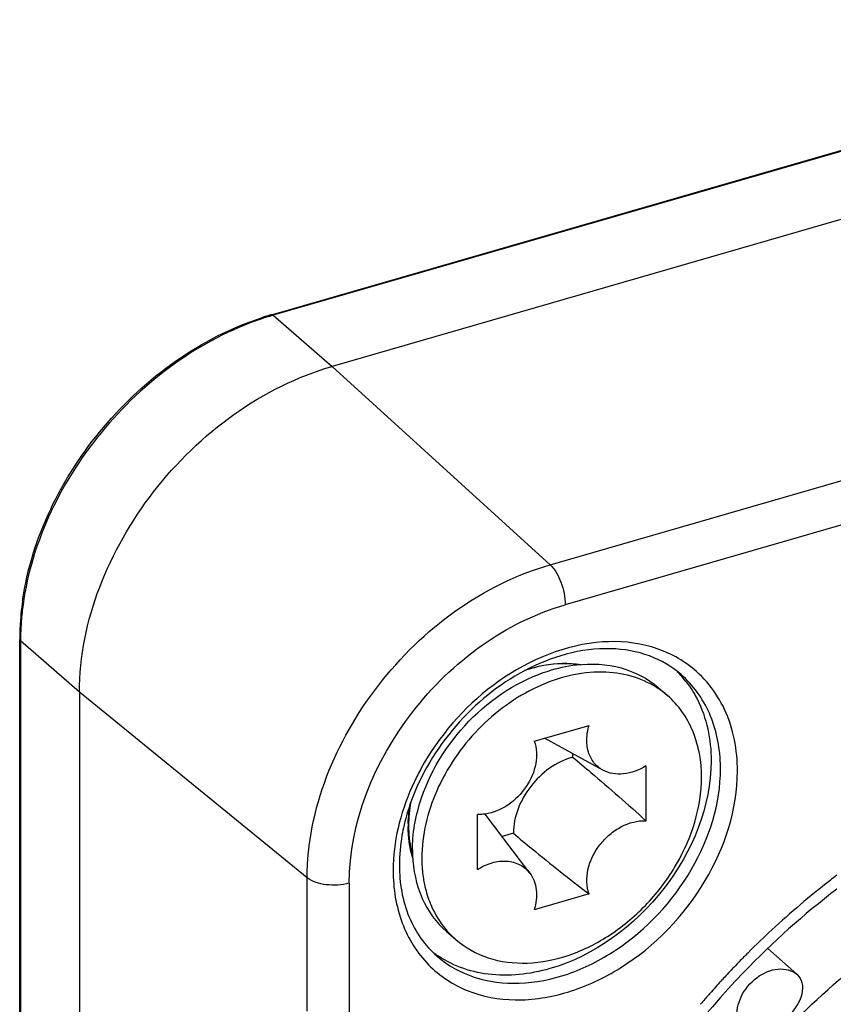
# Model space of a CAD drawing. Header units: millimetres. Extents: x 0 to 420, y 0 to 297.
# Tile 375 of 502: x 371.77 to 373.08, y 138.34 to 139.92. Entities that reach past the tile are written whole.
import ezdxf

# ---------------------------------------------------------------- set-up
doc = ezdxf.new("R2010")
doc.units = ezdxf.units.MM
doc.header["$LTSCALE"] = 23.1
doc.layers.get('0').update_dxf_attribs({"linetype": 'CONTINUOUS'})

msp = doc.modelspace()

# ---------------------------------------------------------------- linework, layer by layer
at = {"color": 7, "linetype": 'CONTINUOUS'}
for p, q in [((372.1764, 139.4467), (373.8218, 139.9217)), ((373.8246, 139.9208), (372.1791, 139.4458)), ((373.9196, 139.8385), (372.2741, 139.3635)), ((372.1791, 139.4458), (372.2741, 139.3635)), ((372.2741, 139.3635), (372.6248, 139.0439)), ((372.6248, 139.0439), (373.4958, 139.2954)), ((373.4012, 139.1967), (372.6491, 138.9796)), ((371.7708, 136.8453), (371.7708, 138.9238)), ((371.8671, 138.839), (371.7721, 138.9213)), ((371.7721, 138.9213), (371.7721, 136.8428)), ((372.2337, 138.5399), (371.8671, 138.839)), ((371.8671, 138.839), (371.8671, 136.7605)), ((372.7985, 138.8463), (372.8135, 138.8334)), ((372.599, 138.7597), (372.6875, 138.7853)), ((372.7096, 138.7132), (372.6159, 138.7646)), ((372.6609, 138.7399), (372.6609, 138.7343)), ((372.779, 138.7202), (372.779, 138.6317)), ((372.899, 138.7154), (372.8988, 138.7237)), ((372.5076, 138.5534), (372.5076, 138.6419)), ((372.5921, 138.5474), (372.5204, 138.6426)), ((372.5656, 138.6115), (372.5477, 138.6063)), ((372.2337, 138.325), (372.2337, 138.5399)), ((372.3013, 138.5313), (372.3013, 138.3064)), ((372.6875, 138.5139), (372.599, 138.4883)), ((372.4581, 138.4533), (372.4731, 138.4403)), ((372.9753, 138.4262), (373.022, 138.3846)), ((372.8767, 138.3475), (372.8754, 138.346)), ((372.8767, 138.3474), (372.8754, 138.346))]:
    msp.add_line(p, q, dxfattribs=at)
for centre, radius, start, end in [((372.306, 138.9981), 0.467, 106.7216, 108.2344), ((372.3087, 138.9975), 0.4667, 106.3951, 108.5164), ((372.3034, 139.0067), 0.4581, 106.1027, 106.7188), ((372.3057, 139.0073), 0.4564, 106.1022, 106.3883), ((372.2155, 138.922), 0.4447, 171.7103, 177.2609), ((372.2112, 138.9199), 0.4391, 173.4678, 176.9528), ((372.1858, 138.9237), 0.415, 177.292, 179.9891), ((372.1885, 138.9211), 0.4164, 176.959, 179.6517), ((372.177, 138.9213), 0.4049, 179.6626, 179.9998), ((372.6567, 138.6608), 0.2254, 106.1094, 108.2486), ((372.7082, 138.7508), 0.1713, 37.4941, 44.9283), ((372.7168, 138.7214), 0.1479, 56.8211, 57.7117), ((372.7172, 138.7222), 0.1471, 49.1241, 56.8228), ((372.7147, 138.5494), 0.3337, 160.2395, 166.7457), ((372.6969, 138.5539), 0.3154, 166.8031, 167.0383), ((372.5964, 138.6222), 0.2002, 178.5131, 179.9972), ((372.5546, 138.6198), 0.1574, 192.9969, 194.3934), ((372.6241, 138.5848), 0.221, 179.9951, 182.1666), ((372.5513, 138.6189), 0.154, 194.3933, 196.0427), ((372.5533, 138.6165), 0.1565, 196.1806, 196.9763), ((372.6513, 138.5517), 0.2793, 178.122, 179.9945), ((373.9106, 137.4547), 1.3658, 127.713, 132.8445), ((373.8891, 137.4819), 1.3312, 127.0793, 127.6964), ((373.9258, 137.4378), 1.3886, 132.8308, 134.9953), ((372.5693, 138.5513), 0.1469, 221.4041, 229.1018), ((372.5389, 138.555), 0.1698, 233.3526, 234.5751), ((373.9283, 137.4353), 1.3921, 135.1401, 135.9708), ((373.9266, 137.437), 1.3896, 134.9949, 135.1399), ((373.9318, 137.432), 1.3969, 135.9708, 137.0237), ((373.9339, 137.43), 1.3998, 137.0235, 137.4892), ((373.9353, 137.4287), 1.4018, 137.4893, 138.566), ((373.9362, 137.4279), 1.403, 139.1263, 139.5262), ((373.9362, 137.4279), 1.4029, 138.8158, 139.0454), ((373.936, 137.428), 1.4027, 138.5658, 138.8158), ((373.9361, 137.4279), 1.4029, 139.5262, 139.6554)]:
    msp.add_arc(centre, radius, start, end, dxfattribs=at)
for points, knots in [([(372.1605, 139.44), (372.0603, 139.4064), (371.8816, 139.275), (371.7868, 139.0737), (371.7749, 138.9698)], [0, 0, 0, 0, 0.502673, 1, 1, 1, 1]), ([(371.7754, 138.9862), (371.7901, 139.0878), (371.886, 139.2826), (372.0619, 139.4094), (372.1599, 139.4417)], [0, 0, 0, 0, 0.498811, 1, 1, 1, 1]), ([(372.1764, 139.4467), (372.1768, 139.4469), (372.1779, 139.4468), (372.1787, 139.4462), (372.1791, 139.4458)], [0, 0, 0, 0, 0.440657, 1, 1, 1, 1]), ([(371.8671, 138.839), (371.8671, 138.9535), (371.9618, 139.1847), (372.1615, 139.331), (372.2741, 139.3635)], [0, 0, 0, 0, 0.494087, 1, 1, 1, 1]), ([(372.2337, 138.5399), (372.2337, 138.65), (372.3247, 138.8721), (372.5165, 139.0127), (372.6248, 139.0439)], [0, 0, 0, 0, 0.494087, 1, 1, 1, 1]), ([(372.6248, 139.0439), (372.6329, 139.0366), (372.6441, 139.015), (372.6491, 138.9919), (372.6491, 138.9796)], [0, 0, 0, 0, 0.470382, 1, 1, 1, 1]), ([(372.3013, 138.5313), (372.3013, 138.6292), (372.3823, 138.8267), (372.5529, 138.9518), (372.6491, 138.9796)], [0, 0, 0, 0, 0.494087, 1, 1, 1, 1]), ([(371.7721, 138.9213), (371.7717, 138.9216), (371.7711, 138.9223), (371.7708, 138.9233), (371.7708, 138.9238)], [0, 0, 0, 0, 0.537104, 1, 1, 1, 1]), ([(372.8468, 138.883), (372.8267, 138.8977), (372.7781, 138.9193), (372.6648, 138.9242), (372.5808, 138.8857), (372.5328, 138.8497)], [0, 0, 0, 0, 0.223069, 0.462584, 1, 1, 1, 1]), ([(372.8355, 138.8672), (372.8206, 138.8801), (372.7844, 138.901), (372.6957, 138.9165), (372.6256, 138.8957), (372.5833, 138.8732)], [0, 0, 0, 0, 0.22233, 0.459707, 1, 1, 1, 1]), ([(372.6672, 138.8832), (372.6606, 138.8841), (372.6323, 138.8858), (372.6037, 138.8804), (372.5833, 138.8735)], [0, 0, 0, 0, 0.237307, 1, 1, 1, 1]), ([(372.5942, 138.8773), (372.6009, 138.8792), (372.627, 138.8854), (372.6544, 138.8865), (372.674, 138.8835)], [0, 0, 0, 0, 0.261707, 1, 1, 1, 1]), ([(372.6671, 138.8828), (372.691, 138.8855), (372.7387, 138.8832), (372.7816, 138.861), (372.7985, 138.8463)], [0, 0, 0, 0, 0.51867, 1, 1, 1, 1]), ([(372.7086, 138.8712), (372.6731, 138.8717), (372.5978, 138.8524), (372.5039, 138.7831), (372.437, 138.6858), (372.4181, 138.6087), (372.4181, 138.5718)], [0, 0, 0, 0, 0.234335, 0.493286, 0.756196, 1, 1, 1, 1]), ([(372.6061, 138.8675), (372.6112, 138.8694), (372.6309, 138.8764), (372.6516, 138.881), (372.6671, 138.8828)], [0, 0, 0, 0, 0.257144, 1, 1, 1, 1]), ([(372.7958, 138.8465), (372.7832, 138.8544), (372.7548, 138.8669), (372.7242, 138.8709), (372.7086, 138.8712)], [0, 0, 0, 0, 0.487585, 1, 1, 1, 1]), ([(372.9263, 138.7117), (372.9263, 138.7454), (372.9144, 138.8115), (372.8719, 138.8647), (372.8468, 138.883)], [0, 0, 0, 0, 0.520289, 1, 1, 1, 1]), ([(372.4097, 138.6406), (372.4212, 138.6907), (372.472, 138.7851), (372.5582, 138.8489), (372.6061, 138.8675)], [0, 0, 0, 0, 0.499991, 1, 1, 1, 1]), ([(372.8988, 138.7238), (372.8979, 138.7514), (372.8873, 138.8053), (372.855, 138.8503), (372.8355, 138.8672)], [0, 0, 0, 0, 0.51859, 1, 1, 1, 1]), ([(372.8441, 138.8551), (372.8507, 138.8466), (372.8747, 138.8086), (372.884, 138.7624), (372.884, 138.7284)], [0, 0, 0, 0, 0.239274, 1, 1, 1, 1]), ([(372.8685, 138.7018), (372.8685, 138.7271), (372.862, 138.7651), (372.8383, 138.8081), (372.8223, 138.8258), (372.8135, 138.8334)], [0, 0, 0, 0, 0.518318, 0.761979, 1, 1, 1, 1]), ([(372.7096, 138.7132), (372.7041, 138.7162), (372.6941, 138.7246), (372.6851, 138.7425), (372.6827, 138.7636), (372.6853, 138.7781), (372.6875, 138.7853)], [0, 0, 0, 0, 0.229498, 0.466171, 0.721774, 1, 1, 1, 1]), ([(372.599, 138.7597), (372.6032, 138.7486), (372.6042, 138.7218), (372.588, 138.6849), (372.559, 138.6554), (372.5332, 138.6444), (372.5204, 138.6425)], [0, 0, 0, 0, 0.227, 0.484775, 0.751884, 1, 1, 1, 1]), ([(372.6609, 138.7343), (372.6345, 138.7267), (372.5878, 138.6924), (372.5656, 138.6383), (372.5656, 138.6115)], [0, 0, 0, 0, 0.505913, 1, 1, 1, 1]), ([(372.884, 138.7284), (372.884, 138.6553), (372.8235, 138.5078), (372.6961, 138.4143), (372.6241, 138.3936)], [0, 0, 0, 0, 0.494087, 1, 1, 1, 1]), ([(372.6609, 138.7343), (372.6708, 138.726), (372.7107, 138.6924), (372.75, 138.6582), (372.779, 138.6317)], [0, 0, 0, 0, 0.24752, 1, 1, 1, 1]), ([(372.4173, 138.7165), (372.4134, 138.7094), (372.3989, 138.6811), (372.3878, 138.651), (372.3819, 138.6281)], [0, 0, 0, 0, 0.255246, 1, 1, 1, 1]), ([(372.4291, 138.3998), (372.4465, 138.382), (372.4907, 138.3529), (372.5709, 138.3386), (372.6571, 138.3526), (372.7712, 138.4066), (372.8847, 138.5237), (372.9263, 138.6504), (372.9263, 138.7117)], [0, 0, 0, 0, 0.104781, 0.215355, 0.336045, 0.466894, 0.741638, 1, 1, 1, 1]), ([(372.4428, 138.4136), (372.46, 138.3986), (372.5026, 138.375), (372.5773, 138.3661), (372.6563, 138.3821), (372.7597, 138.4346), (372.8619, 138.5434), (372.899, 138.6594), (372.899, 138.7154)], [0, 0, 0, 0, 0.104878, 0.216379, 0.337976, 0.4692, 0.743068, 1, 1, 1, 1]), ([(372.779, 138.7202), (372.7681, 138.7134), (372.7449, 138.7041), (372.7194, 138.7078), (372.7096, 138.7132)], [0, 0, 0, 0, 0.535507, 1, 1, 1, 1]), ([(372.4731, 138.4403), (372.4881, 138.4273), (372.525, 138.4068), (372.5897, 138.3991), (372.6581, 138.413), (372.7246, 138.4467), (372.7837, 138.4971), (372.8443, 138.5779), (372.8685, 138.6532), (372.8685, 138.7018)], [0, 0, 0, 0, 0.10469, 0.21599, 0.337371, 0.46836, 0.60546, 0.743529, 1, 1, 1, 1]), ([(372.4031, 138.5848), (372.4031, 138.5894), (372.4037, 138.6081), (372.4065, 138.6268), (372.4097, 138.6406)], [0, 0, 0, 0, 0.243861, 1, 1, 1, 1]), ([(372.5204, 138.6425), (372.5193, 138.6424), (372.515, 138.6419), (372.5108, 138.6417), (372.5076, 138.6419)], [0, 0, 0, 0, 0.255353, 1, 1, 1, 1]), ([(372.6875, 138.5139), (372.683, 138.5261), (372.6827, 138.5557), (372.6993, 138.5883), (372.7202, 138.6101), (372.744, 138.6264), (372.7655, 138.6324), (372.779, 138.6317)], [0, 0, 0, 0, 0.229925, 0.492177, 0.62798, 0.760469, 1, 1, 1, 1]), ([(372.3896, 138.6246), (372.3883, 138.6192), (372.384, 138.598), (372.382, 138.5764), (372.382, 138.5604)], [0, 0, 0, 0, 0.257379, 1, 1, 1, 1]), ([(372.5656, 138.6115), (372.5755, 138.6032), (372.6156, 138.57), (372.6563, 138.5375), (372.6875, 138.5139)], [0, 0, 0, 0, 0.247792, 1, 1, 1, 1]), ([(372.4033, 138.5764), (372.4042, 138.5526), (372.4135, 138.5064), (372.4414, 138.4677), (372.4581, 138.4533)], [0, 0, 0, 0, 0.518352, 1, 1, 1, 1]), ([(372.4181, 138.5718), (372.4181, 138.569), (372.4183, 138.5578), (372.4194, 138.5467), (372.4207, 138.5384)], [0, 0, 0, 0, 0.254089, 1, 1, 1, 1]), ([(372.5076, 138.5534), (372.5149, 138.558), (372.5303, 138.5651), (372.5545, 138.5682), (372.5766, 138.5625), (372.5879, 138.5529), (372.5921, 138.5474)], [0, 0, 0, 0, 0.281703, 0.539416, 0.774577, 1, 1, 1, 1]), ([(372.372, 138.5517), (372.372, 138.5231), (372.3806, 138.4672), (372.4105, 138.4187), (372.4291, 138.3998)], [0, 0, 0, 0, 0.519449, 1, 1, 1, 1]), ([(372.382, 138.5604), (372.382, 138.5319), (372.391, 138.4768), (372.4233, 138.4305), (372.4428, 138.4136)], [0, 0, 0, 0, 0.524994, 1, 1, 1, 1]), ([(372.3013, 138.5313), (372.2893, 138.5279), (372.2658, 138.5266), (372.242, 138.5331), (372.2337, 138.5399)], [0, 0, 0, 0, 0.536444, 1, 1, 1, 1]), ([(372.4207, 138.5384), (372.4212, 138.5353), (372.4235, 138.523), (372.427, 138.5109), (372.4303, 138.5022)], [0, 0, 0, 0, 0.25483, 1, 1, 1, 1]), ([(372.5921, 138.5474), (372.5978, 138.5397), (372.605, 138.5195), (372.6022, 138.4987), (372.599, 138.4883)], [0, 0, 0, 0, 0.469288, 1, 1, 1, 1]), ([(373.0862, 138.5215), (373.0329, 138.4808), (372.8356, 138.3044), (372.69, 138.0682), (372.6319, 137.8796)], [0, 0, 0, 0, 0.253701, 1, 1, 1, 1]), ([(372.4303, 138.5022), (372.432, 138.4978), (372.4394, 138.4805), (372.4499, 138.4646), (372.4591, 138.4541)], [0, 0, 0, 0, 0.255424, 1, 1, 1, 1]), ([(372.7944, 137.9658), (372.8392, 138.0802), (372.9734, 138.2921), (373.1709, 138.4469), (373.2799, 138.5021)], [0, 0, 0, 0, 0.50147, 1, 1, 1, 1]), ([(372.8084, 137.8218), (372.8385, 137.9549), (372.9672, 138.209), (373.1849, 138.3916), (373.3085, 138.4539)], [0, 0, 0, 0, 0.496445, 1, 1, 1, 1]), ([(372.6241, 138.3936), (372.5922, 138.3843), (372.5274, 138.3767), (372.4649, 138.3992), (372.4404, 138.4166)], [0, 0, 0, 0, 0.525466, 1, 1, 1, 1]), ([(372.9257, 138.3125), (372.9242, 138.3246), (372.9302, 138.351), (372.9551, 138.3806), (372.9892, 138.3967), (373.0139, 138.3911), (373.022, 138.3846)], [0, 0, 0, 0, 0.252177, 0.528089, 0.784101, 1, 1, 1, 1]), ([(373.022, 138.3846), (373.026, 138.3811), (373.032, 138.3704), (373.03, 138.3431), (373.0166, 138.325), (373.0062, 138.3143)], [0, 0, 0, 0, 0.202215, 0.431845, 1, 1, 1, 1])]:
    msp.add_open_spline(points, degree=3, knots=knots, dxfattribs=at)
for points in [[(372.5833, 138.8732), (372.5011, 138.8296), (372.432, 138.7498), (372.4006, 138.6622)], [(372.5328, 138.8497), (372.4858, 138.8144), (372.4456, 138.768), (372.4173, 138.7165)], [(372.4004, 138.6621), (372.3981, 138.6495), (372.3968, 138.6367), (372.3968, 138.6239)], [(372.3963, 138.6274), (372.3966, 138.6383), (372.3978, 138.6492), (372.3997, 138.6599)], [(372.3819, 138.6281), (372.3764, 138.6062), (372.3729, 138.5835), (372.3722, 138.5609)], [(372.403, 138.5729), (372.3984, 138.5888), (372.3962, 138.6056), (372.3962, 138.6222)], [(372.3968, 138.6239), (372.3968, 138.6106), (372.3982, 138.5973), (372.4012, 138.5844)]]:
    msp.add_open_spline(points, degree=3, dxfattribs=at)

doc.saveas('drawing.dxf')
